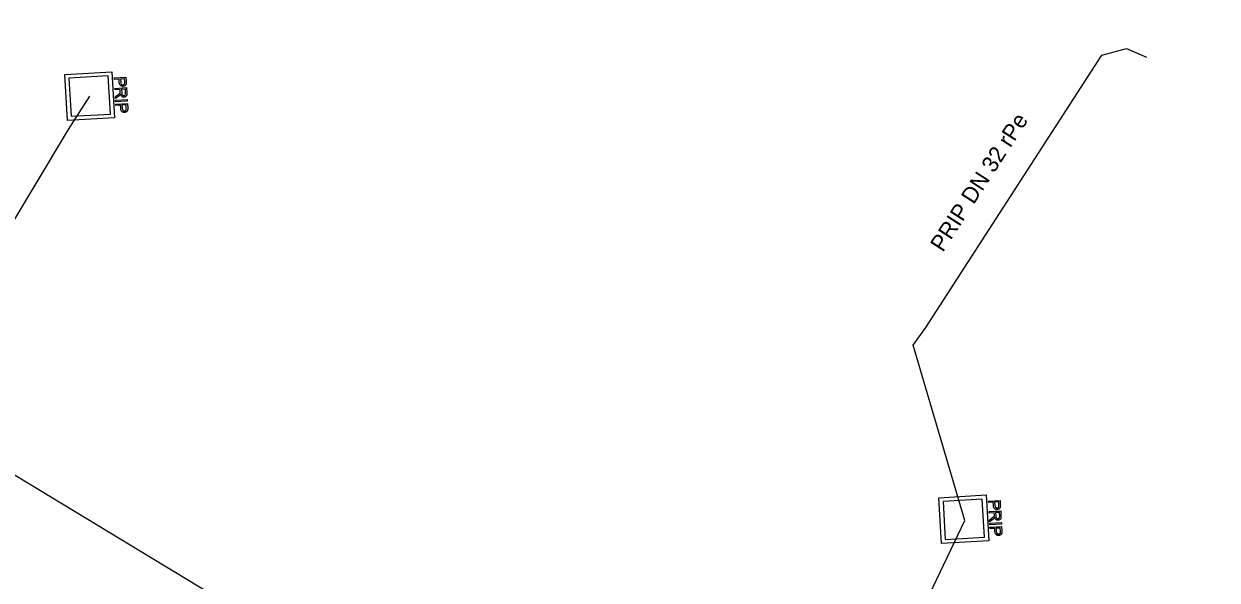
# Model space of a CAD drawing. Extents: x -643544 to -637295, y -1119190 to -1111715.
# Drawn here: x -641917.81 to -641881.12, y -1113624.06 to -1113606.96 of the extents above; entities that cross this region are included whole.
import ezdxf

# ---------------------------------------------------------------- set-up
doc = ezdxf.new("R2010")
doc.units = 0
for name, color, linetype in [('Default', 7, 'Continuous'), ('VP Popis přípojky', 7, 'Continuous'), ('VP Přípojka', 7, 'Continuous'), ('VP Řad', 7, 'Continuous'), ('VP Šachta', 7, 'Continuous')]:
    doc.layers.add(name, color=color, linetype=linetype)

msp = doc.modelspace()

# ---------------------------------------------------------------- linework, layer by layer
at = {"layer": 'Default'}
for points in [[(-641914.659, -1113608.734), (-641914.657, -1113608.77), (-641914.66, -1113608.789), (-641914.663, -1113608.815), (-641914.674, -1113608.834), (-641914.685, -1113608.853), (-641914.706, -1113608.865), (-641914.728, -1113608.876), (-641914.755, -1113608.878), (-641914.801, -1113608.881), (-641914.834, -1113608.854), (-641914.866, -1113608.827), (-641914.871, -1113608.751)], [(-641914.829, -1113608.749), (-641914.827, -1113608.795), (-641914.809, -1113608.813), (-641914.79, -1113608.831), (-641914.759, -1113608.829), (-641914.737, -1113608.828), (-641914.722, -1113608.816), (-641914.706, -1113608.804), (-641914.703, -1113608.786), (-641914.7, -1113608.773), (-641914.702, -1113608.74)], [(-641914.92, -1113609.144), (-641914.888, -1113609.122), (-641914.872, -1113609.107), (-641914.856, -1113609.093), (-641914.85, -1113609.082), (-641914.844, -1113609.07), (-641914.842, -1113609.059), (-641914.84, -1113609.052), (-641914.841, -1113609.033)], [(-641914.639, -1113609.078), (-641914.636, -1113609.125), (-641914.645, -1113609.151), (-641914.653, -1113609.176), (-641914.676, -1113609.193), (-641914.7, -1113609.209), (-641914.729, -1113609.21), (-641914.768, -1113609.213), (-641914.795, -1113609.19), (-641914.822, -1113609.167), (-641914.832, -1113609.116), (-641914.841, -1113609.135), (-641914.849, -1113609.145), (-641914.866, -1113609.167), (-641914.894, -1113609.187)], [(-641914.798, -1113609.077), (-641914.796, -1113609.11), (-641914.788, -1113609.128), (-641914.781, -1113609.146), (-641914.765, -1113609.154), (-641914.75, -1113609.163), (-641914.732, -1113609.162), (-641914.708, -1113609.16), (-641914.692, -1113609.141), (-641914.677, -1113609.122), (-641914.679, -1113609.081)], [(-641914.614, -1113609.535), (-641914.611, -1113609.57), (-641914.614, -1113609.59), (-641914.617, -1113609.616), (-641914.628, -1113609.635), (-641914.64, -1113609.654), (-641914.661, -1113609.665), (-641914.682, -1113609.677), (-641914.709, -1113609.679), (-641914.755, -1113609.681), (-641914.788, -1113609.655), (-641914.821, -1113609.628), (-641914.825, -1113609.552)], [(-641914.784, -1113609.55), (-641914.781, -1113609.596), (-641914.763, -1113609.614), (-641914.745, -1113609.632), (-641914.713, -1113609.63), (-641914.691, -1113609.629), (-641914.676, -1113609.617), (-641914.661, -1113609.605), (-641914.657, -1113609.586), (-641914.654, -1113609.574), (-641914.656, -1113609.541)], [(-641887.784, -1113621.74), (-641887.782, -1113621.775), (-641887.784, -1113621.795), (-641887.788, -1113621.821), (-641887.799, -1113621.84), (-641887.81, -1113621.859), (-641887.831, -1113621.871), (-641887.852, -1113621.882), (-641887.879, -1113621.884), (-641887.926, -1113621.886), (-641887.958, -1113621.86), (-641887.991, -1113621.833), (-641887.995, -1113621.757)], [(-641887.954, -1113621.755), (-641887.951, -1113621.801), (-641887.933, -1113621.819), (-641887.915, -1113621.837), (-641887.883, -1113621.835), (-641887.861, -1113621.834), (-641887.846, -1113621.822), (-641887.831, -1113621.81), (-641887.827, -1113621.791), (-641887.824, -1113621.779), (-641887.826, -1113621.746)], [(-641888.045, -1113622.15), (-641888.013, -1113622.128), (-641887.997, -1113622.113), (-641887.98, -1113622.099), (-641887.974, -1113622.087), (-641887.968, -1113622.076), (-641887.966, -1113622.065), (-641887.964, -1113622.057), (-641887.966, -1113622.039)], [(-641887.764, -1113622.084), (-641887.761, -1113622.131), (-641887.769, -1113622.157), (-641887.777, -1113622.182), (-641887.801, -1113622.198), (-641887.824, -1113622.214), (-641887.854, -1113622.216), (-641887.893, -1113622.218), (-641887.92, -1113622.195), (-641887.947, -1113622.173), (-641887.957, -1113622.122), (-641887.966, -1113622.141), (-641887.974, -1113622.151), (-641887.991, -1113622.173), (-641888.019, -1113622.193)], [(-641887.923, -1113622.083), (-641887.921, -1113622.116), (-641887.913, -1113622.134), (-641887.905, -1113622.152), (-641887.89, -1113622.16), (-641887.875, -1113622.168), (-641887.857, -1113622.167), (-641887.832, -1113622.166), (-641887.817, -1113622.147), (-641887.801, -1113622.127), (-641887.804, -1113622.087)], [(-641887.738, -1113622.541), (-641887.736, -1113622.576), (-641887.739, -1113622.596), (-641887.742, -1113622.622), (-641887.753, -1113622.641), (-641887.764, -1113622.66), (-641887.786, -1113622.671), (-641887.807, -1113622.683), (-641887.834, -1113622.684), (-641887.88, -1113622.687), (-641887.913, -1113622.66), (-641887.945, -1113622.633), (-641887.95, -1113622.558)], [(-641887.908, -1113622.556), (-641887.906, -1113622.602), (-641887.888, -1113622.62), (-641887.869, -1113622.638), (-641887.838, -1113622.636), (-641887.816, -1113622.634), (-641887.801, -1113622.623), (-641887.785, -1113622.611), (-641887.782, -1113622.592), (-641887.779, -1113622.58), (-641887.781, -1113622.547)]]:
    msp.add_open_spline(points, degree=3, dxfattribs=at)
at = {"layer": 'VP Přípojka'}
for points in [[(-641893.42, -1113632.41), (-641893.26, -1113632.14), (-641889.96, -1113624.5), (-641888.88, -1113622.22), (-641890.46, -1113616.83), (-641890.07, -1113616.29), (-641884.66, -1113607.92), (-641883.9, -1113607.72), (-641883.29, -1113607.98)], [(-641921.57, -1113618.77), (-641921.48, -1113618.61), (-641916.43, -1113610.21), (-641915.78, -1113609.18)]]:
    msp.add_lwpolyline(points, dxfattribs=at)
at = {"layer": 'VP Řad'}
msp.add_lwpolyline([(-641859.55, -1113636.01), (-641870.93, -1113636.46), (-641876.19, -1113636.24), (-641882.45, -1113635.53), (-641889.22, -1113633.78), (-641893.42, -1113632.41), (-641895.98, -1113631.55), (-641900.72, -1113629.94), (-641901.77, -1113629.46), (-641906.24, -1113627.68), (-641908.87, -1113626.41), (-641920.89, -1113619.14), (-641921.57, -1113618.77), (-641925.68, -1113616.26), (-641940.06, -1113607.75), (-641944.87, -1113604.7), (-641949.06, -1113602.26), (-641949.88, -1113601.76), (-641965.1, -1113592.66), (-641965.255, -1113592.575), (-641965.41, -1113592.49), (-641966.02, -1113592.14), (-641975.16, -1113586.77)], dxfattribs=at)
at = {"layer": 'VP Šachta'}
for points in [[(-641915.017, -1113609.843), (-641916.466, -1113609.928), (-641916.549, -1113608.517), (-641915.1, -1113608.432), (-641915.017, -1113609.843)], [(-641915.216, -1113608.56), (-641916.419, -1113608.63), (-641916.35, -1113609.8), (-641915.147, -1113609.73), (-641915.216, -1113608.56)], [(-641915.025, -1113608.621), (-641914.667, -1113608.6), (-641914.659, -1113608.734)], [(-641914.871, -1113608.751), (-641914.876, -1113608.659), (-641915.022, -1113608.667), (-641915.025, -1113608.621)], [(-641915.007, -1113608.94), (-641914.648, -1113608.919), (-641914.639, -1113609.078)], [(-641914.841, -1113609.033), (-641914.844, -1113608.979), (-641915.004, -1113608.988), (-641915.007, -1113608.94)], [(-641914.702, -1113608.74), (-641914.707, -1113608.649), (-641914.835, -1113608.656)], [(-641914.835, -1113608.656), (-641914.829, -1113608.749)], [(-641914.894, -1113609.187), (-641914.988, -1113609.255), (-641914.992, -1113609.195), (-641914.92, -1113609.144)], [(-641914.987, -1113609.304), (-641914.628, -1113609.283), (-641914.626, -1113609.329), (-641914.984, -1113609.35), (-641914.987, -1113609.304)], [(-641914.679, -1113609.081), (-641914.686, -1113608.969), (-641914.804, -1113608.976)], [(-641914.804, -1113608.976), (-641914.798, -1113609.077)], [(-641914.98, -1113609.422), (-641914.621, -1113609.401), (-641914.614, -1113609.535)], [(-641914.825, -1113609.552), (-641914.831, -1113609.46), (-641914.977, -1113609.468), (-641914.98, -1113609.422)], [(-641914.656, -1113609.541), (-641914.661, -1113609.45), (-641914.789, -1113609.457)], [(-641914.789, -1113609.457), (-641914.784, -1113609.55)], [(-641888.142, -1113622.849), (-641889.591, -1113622.934), (-641889.673, -1113621.523), (-641888.224, -1113621.438), (-641888.142, -1113622.849)], [(-641888.34, -1113621.566), (-641889.543, -1113621.636), (-641889.475, -1113622.806), (-641888.272, -1113622.736), (-641888.34, -1113621.566)], [(-641888.15, -1113621.627), (-641887.792, -1113621.606), (-641887.784, -1113621.74)], [(-641887.995, -1113621.757), (-641888.001, -1113621.665), (-641888.147, -1113621.673), (-641888.15, -1113621.627)], [(-641887.826, -1113621.746), (-641887.831, -1113621.655), (-641887.959, -1113621.662)], [(-641887.959, -1113621.662), (-641887.954, -1113621.755)], [(-641888.131, -1113621.946), (-641887.773, -1113621.925), (-641887.764, -1113622.084)], [(-641887.966, -1113622.039), (-641887.969, -1113621.984), (-641888.128, -1113621.994), (-641888.131, -1113621.946)], [(-641888.019, -1113622.193), (-641888.113, -1113622.261), (-641888.116, -1113622.201), (-641888.045, -1113622.15)], [(-641887.804, -1113622.087), (-641887.81, -1113621.975), (-641887.929, -1113621.982)], [(-641887.929, -1113621.982), (-641887.923, -1113622.083)], [(-641888.111, -1113622.309), (-641887.753, -1113622.288), (-641887.75, -1113622.335), (-641888.108, -1113622.356), (-641888.111, -1113622.309)], [(-641888.104, -1113622.428), (-641887.746, -1113622.407), (-641887.738, -1113622.541)], [(-641887.95, -1113622.558), (-641887.955, -1113622.465), (-641888.102, -1113622.474), (-641888.104, -1113622.428)], [(-641887.781, -1113622.547), (-641887.786, -1113622.455), (-641887.914, -1113622.463)], [(-641887.914, -1113622.463), (-641887.908, -1113622.556)]]:
    msp.add_lwpolyline(points, dxfattribs=at)

# ---------------------------------------------------------------- texts
at = {"layer": 'VP Popis přípojky'}
msp.add_text('PRIP DN 32 rPe', height=0.5, rotation=57.1232, dxfattribs=at).set_placement((-641889.552, -1113613.999))

doc.saveas('drawing.dxf')
